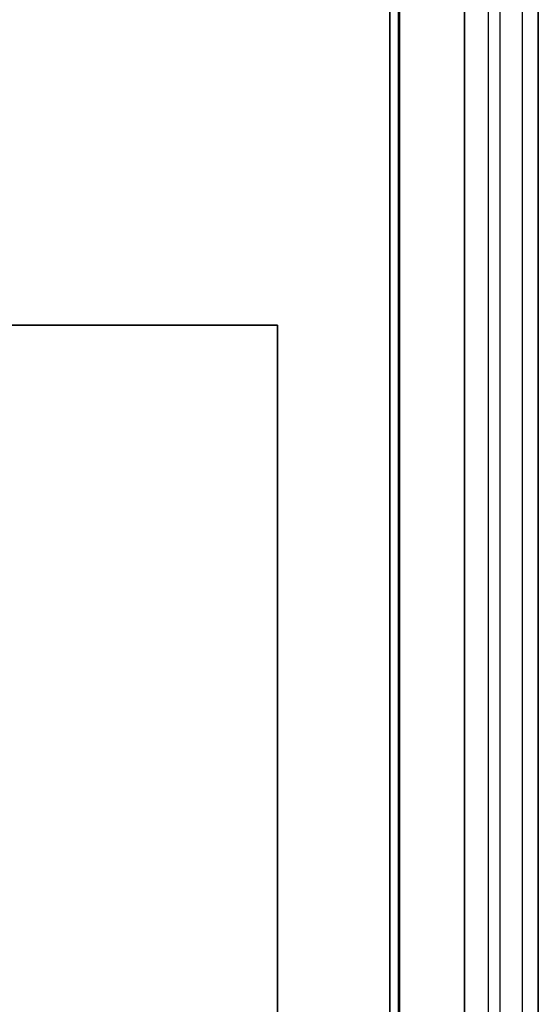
# Model space of a CAD drawing. Header units: millimetres. Extents: x -365 to 365, y 0 to 720.
# Tile 632 of 656: x 351 to 365, y 579 to 605. Entities that reach past the tile are written whole.
import ezdxf

# ---------------------------------------------------------------- set-up
doc = ezdxf.new("R2010")
doc.units = ezdxf.units.MM
doc.header["$MEASUREMENT"] = 0
doc.layers.add('IGES LEVEL 34', color=7, linetype='Continuous')
doc.layers.add('IGES LEVEL 41', color=7, linetype='Continuous')

msp = doc.modelspace()

# ---------------------------------------------------------------- linework, layer by layer
at = {"layer": 'IGES LEVEL 34'}
for points in [[(340, 597, 307.5), (349, 597, 307.5), (358, 597, 307.5)], [(358, 597, -307.5), (349, 597, -307.5), (340, 597, -307.5)], [(358, 597, 307.5), (358, 597), (358, 597, -307.5)], [(358, 597, 307.5), (358, 437, 307.5), (358, 277, 307.5)], [(358, 277, -307.5), (358, 437, -307.5), (358, 597, -307.5)]]:
    msp.add_open_spline(points, degree=2, dxfattribs=at)
at = {"layer": 'IGES LEVEL 34', "color": 255}
for points in [[(358, 597, 307.5), (349, 597, 307.5), (340, 597, 307.5)], [(340, 597, -307.5), (349, 597, -307.5), (358, 597, -307.5)], [(358, 597), (349, 597), (340, 597)], [(340, 597, 307.5), (349, 597, 307.5), (358, 597, 307.5)], [(358, 597, -307.5), (349, 597, -307.5), (340, 597, -307.5)], [(358, 597, -307.5), (358, 597), (358, 597, 307.5)], [(358, 277, 307.5), (358, 437, 307.5), (358, 597, 307.5)], [(358, 597, 307.5), (358, 597), (358, 597, -307.5)], [(358, 597, -307.5), (358, 437, -307.5), (358, 277, -307.5)], [(358, 277), (358, 437), (358, 597)], [(358, 597, 307.5), (358, 437, 307.5), (358, 277, 307.5)], [(358, 277, -307.5), (358, 437, -307.5), (358, 597, -307.5)]]:
    msp.add_open_spline(points, degree=2, dxfattribs=at)
at = {"layer": 'IGES LEVEL 41'}
for points in [[(363, 629, 321), (363, 452, 321), (363, 275, 321)], [(361, 625, 319), (361, 451, 319), (361, 277, 319)], [(361, 277, -319), (361, 451, -319), (361, 625, -319)], [(363, 625, -317), (363, 452, -317), (363, 279, -317)], [(363, 279, 317), (363, 452, 317), (363, 625, 317)]]:
    msp.add_open_spline(points, degree=2, dxfattribs=at)
at = {"layer": 'IGES LEVEL 41', "color": 253}
for points in [[(363, 275, 321), (363, 452, 321), (363, 629, 321)], [(363, 629, 321), (363, 452, 321), (363, 275, 321)], [(363.636, 628.896, -320.896), (363.636, 452, -320.896), (363.636, 275.104, -320.896)], [(364.546, 628.269, 320.269), (364.546, 452, 320.269), (364.546, 275.731, 320.269)], [(361.264, 627.994, 319.994), (361.264, 452, 319.994), (361.264, 276.006, 319.994)], [(361.231, 627.933, -319.933), (361.231, 452, -319.933), (361.231, 276.067, -319.933)], [(364.974, 626.678, -318.678), (364.974, 452, -318.678), (364.974, 277.322, -318.678)], [(364.962, 626.61, 318.61), (364.962, 452, 318.61), (364.962, 277.39, 318.61)], [(363.943, 625.236, 317.236), (363.943, 452, 317.236), (363.943, 278.764, 317.236)], [(361, 277, -319), (361, 451, -319), (361, 625, -319)], [(361, 625, 319), (361, 451, 319), (361, 277, 319)], [(361, 625, 319), (361, 451, 319), (361, 277, 319)], [(361, 277, -319), (361, 451, -319), (361, 625, -319)], [(363, 279, 317), (363, 452, 317), (363, 625, 317)], [(363, 625, -317), (363, 452, -317), (363, 279, -317)], [(363, 279), (363, 452), (363, 625)], [(363, 625, -317), (363, 452, -317), (363, 279, -317)], [(363, 279, 317), (363, 452, 317), (363, 625, 317)]]:
    msp.add_open_spline(points, degree=2, dxfattribs=at)

doc.saveas('drawing.dxf')
